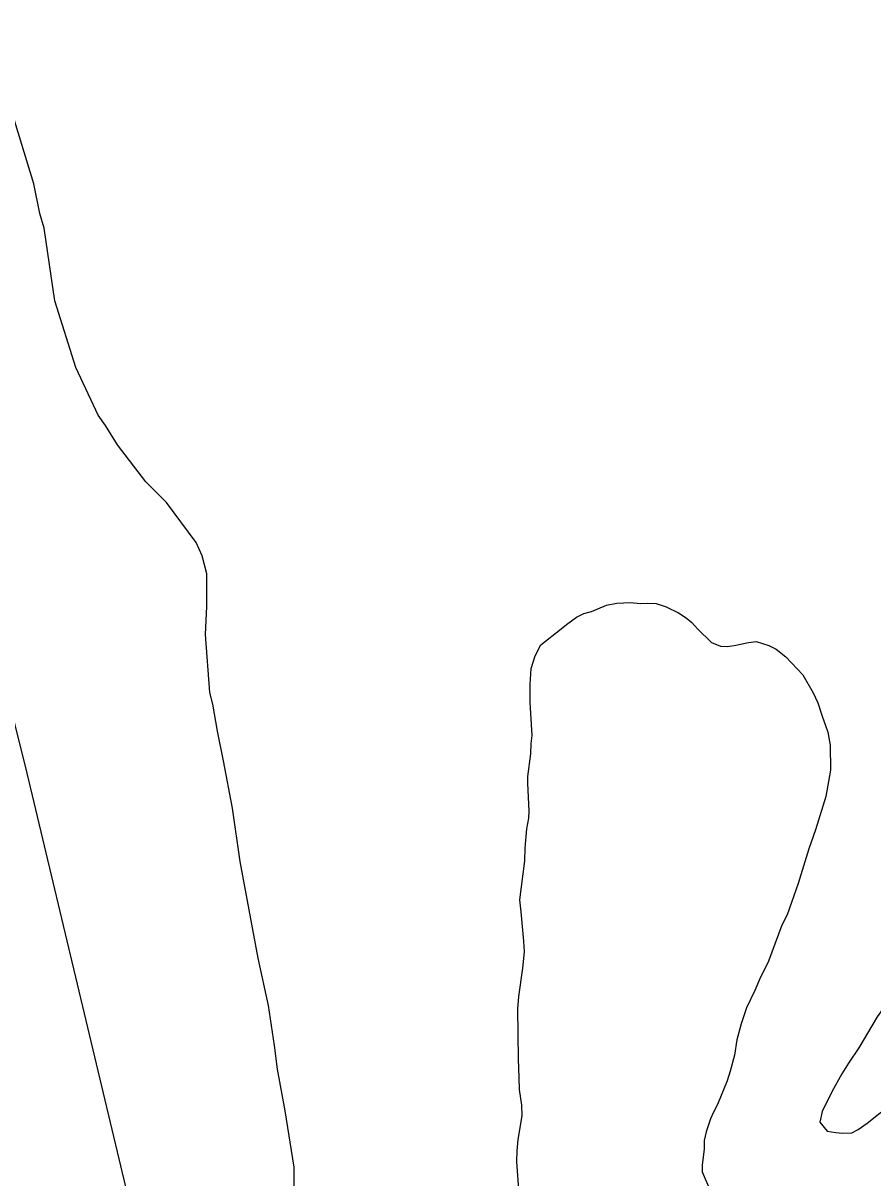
# Model space of a CAD drawing. Extents: x 3161665 to 3199565, y 885729 to 911164.
# Drawn here: x 3174412 to 3174794, y 898243 to 898762 of the extents above; entities that cross this region are included whole.
import ezdxf

# ---------------------------------------------------------------- set-up
doc = ezdxf.new("R2010")
doc.units = 0
for name, color, linetype in [('V-LEVE-TOET', 7, 'Continuous'), ('V-SITE-VEGE', 7, 'Continuous'), ('V-TOPO-SHOR', 7, 'Continuous'), ('V-WETL-SWMP', 7, 'Continuous')]:
    doc.layers.add(name, color=color, linetype=linetype)

msp = doc.modelspace()

# ---------------------------------------------------------------- linework, layer by layer
at = {"layer": 'V-LEVE-TOET'}
msp.add_lwpolyline([(3174329.82, 898762.39), (3174414, 898425.17), (3174493.54, 898091.41), (3174566.85, 897865.68)], dxfattribs=at)
at = {"layer": 'V-SITE-VEGE'}
for points in [[(3174534.22, 898218.57), (3174534.15, 898247.94), (3174530.09, 898273.29), (3174526.72, 898291.97), (3174525.36, 898302.65), (3174522.65, 898320.66), (3174517.93, 898342.01), (3174509.82, 898385.37), (3174506.43, 898409.39), (3174502.38, 898430.74), (3174499.68, 898444.08), (3174497.65, 898456.09), (3174496.3, 898461.43), (3174494.25, 898487.45), (3174494.89, 898500.14), (3174494.85, 898514.82), (3174492.83, 898522.82), (3174490.15, 898528.83), (3174476.76, 898546.82), (3174467.39, 898556.14), (3174454.68, 898572.8), (3174449.32, 898581.46), (3174445.97, 898586.13), (3174435.91, 898607.46), (3174426.5, 898637.47), (3174421.76, 898670.17), (3174419.74, 898676.84), (3174417.04, 898690.18), (3174406.28, 898725.53)], [(3174796.36, 898315.58), (3174788.07, 898301.69), (3174783.47, 898294.75), (3174780.47, 898289.89), (3174775.87, 898281.79), (3174771.5, 898273), (3174770.59, 898268.15), (3174773.83, 898264.22), (3174777.76, 898263.54), (3174780.77, 898263.32), (3174784.93, 898263.33), (3174787.69, 898264.95), (3174791.85, 898267.73), (3174810.07, 898282.33)]]:
    msp.add_lwpolyline(points, dxfattribs=at)
at = {"layer": 'V-TOPO-SHOR'}
msp.add_lwpolyline([(3174804.87, 898333.16), (3174800.51, 898321.36), (3174796.37, 898315.58), (3174788.07, 898301.69), (3174783.47, 898294.75), (3174780.47, 898289.89), (3174775.87, 898281.79), (3174771.5, 898273), (3174770.59, 898268.15), (3174773.83, 898264.22), (3174777.76, 898263.54), (3174780.77, 898263.32), (3174784.93, 898263.33), (3174787.69, 898264.95), (3174791.85, 898267.73), (3174810.07, 898282.33), (3174820.23, 898288.82), (3174827.61, 898293.92), (3174836.38, 898299.03), (3174839.38, 898301.58), (3174843.07, 898304.36)], dxfattribs=at)
at = {"layer": 'V-WETL-SWMP'}
for p, q in [((3174667.88, 898497.84), (3174674.57, 898500.63)), ((3174674.57, 898500.63), (3174679.19, 898501.56)), ((3174679.19, 898501.56), (3174685.2, 898501.81)), ((3174685.2, 898501.81), (3174689.83, 898501.35)), ((3174689.83, 898501.35), (3174693.06, 898501.59)), ((3174693.06, 898501.59), (3174696.99, 898501.37)), ((3174696.99, 898501.37), (3174701.38, 898499.99)), ((3174701.38, 898499.99), (3174706.94, 898497.23)), ((3174656.57, 898492.04), (3174661.18, 898495.28)), ((3174661.18, 898495.28), (3174664.41, 898496.91)), ((3174664.41, 898496.91), (3174667.88, 898497.84)), ((3174706.94, 898497.23), (3174710.41, 898494.93)), ((3174710.41, 898494.93), (3174712.95, 898492.85)), ((3174645.03, 898482.77), (3174654.26, 898489.95)), ((3174654.26, 898489.95), (3174656.57, 898492.04)), ((3174712.95, 898492.85), (3174715.5, 898490.09)), ((3174715.5, 898490.09), (3174721.76, 898483.86)), ((3174738.39, 898483.9), (3174741.86, 898484.37)), ((3174741.86, 898484.37), (3174747.64, 898482.53)), ((3174642.5, 898477.91), (3174645.03, 898482.77)), ((3174721.76, 898483.86), (3174725.92, 898482.25)), ((3174725.92, 898482.25), (3174728.92, 898482.03)), ((3174728.92, 898482.03), (3174731.93, 898482.5)), ((3174731.93, 898482.5), (3174738.39, 898483.9)), ((3174747.64, 898482.53), (3174750.88, 898480.92)), ((3174750.88, 898480.92), (3174755.28, 898477.46)), ((3174640.67, 898472.13), (3174642.5, 898477.91)), ((3174755.28, 898477.46), (3174762.92, 898469.39)), ((3174640.22, 898464.96), (3174640.67, 898472.13)), ((3174762.92, 898469.39), (3174767.56, 898461.31)), ((3174640.24, 898456.87), (3174640.22, 898464.96)), ((3174767.56, 898461.31), (3174769.65, 898456.7)), ((3174641.2, 898442.08), (3174640.24, 898456.87)), ((3174769.65, 898456.7), (3174771.75, 898450.23)), ((3174771.75, 898450.23), (3174773.14, 898446.54)), ((3174773.14, 898446.54), (3174774.07, 898443.53)), ((3174774.07, 898443.53), (3174775.24, 898437.76)), ((3174640.52, 898433.76), (3174640.74, 898438.39)), ((3174640.74, 898438.39), (3174641.2, 898442.08)), ((3174775.24, 898437.76), (3174775.27, 898426.44)), ((3174639.16, 898423.59), (3174640.52, 898433.76)), ((3174639.16, 898420.59), (3174639.16, 898423.59)), ((3174775.27, 898426.44), (3174773.21, 898414.64)), ((3174639.88, 898408.11), (3174639.16, 898420.59)), ((3174773.21, 898414.64), (3174768.62, 898399.61)), ((3174639.66, 898404.87), (3174639.88, 898408.11)), ((3174638.75, 898400.02), (3174639.66, 898404.87)), ((3174638.07, 898391.47), (3174638.75, 898400.02)), ((3174768.62, 898399.61), (3174765.64, 898391.06)), ((3174637.85, 898385.69), (3174638.07, 898391.47)), ((3174765.64, 898391.06), (3174760.82, 898375.56)), ((3174635.58, 898368.12), (3174637.85, 898385.69)), ((3174760.82, 898375.56), (3174755.77, 898361.45)), ((3174636.29, 898362.81), (3174635.58, 898368.12)), ((3174637.47, 898349.64), (3174636.29, 898362.81)), ((3174755.77, 898361.45), (3174753.47, 898356.83)), ((3174753.47, 898356.83), (3174747.49, 898340.64)), ((3174637.71, 898344.78), (3174637.47, 898349.64)), ((3174637.04, 898337.39), (3174637.71, 898344.78)), ((3174747.49, 898340.64), (3174743.35, 898332.31)), ((3174635.22, 898324.67), (3174637.04, 898337.39)), ((3174743.35, 898332.31), (3174741.28, 898327.45)), ((3174634.77, 898319.12), (3174635.22, 898324.67)), ((3174741.28, 898327.45), (3174737.6, 898319.58)), ((3174635.05, 898296.71), (3174634.77, 898319.12)), ((3174737.6, 898319.58), (3174735.08, 898312.41)), ((3174735.08, 898312.41), (3174733.25, 898305.25)), ((3174733.25, 898305.25), (3174732.11, 898298.31)), ((3174732.11, 898298.31), (3174730.27, 898291.14)), ((3174635.3, 898288.16), (3174635.05, 898296.71)), ((3174635.54, 898282.84), (3174635.3, 898288.16)), ((3174730.27, 898291.14), (3174728.9, 898286.75)), ((3174636.48, 898275.91), (3174635.54, 898282.84)), ((3174728.9, 898286.75), (3174724.53, 898276.11)), ((3174636.72, 898271.06), (3174636.48, 898275.91)), ((3174722.69, 898272.64), (3174721.31, 898269.63)), ((3174724.53, 898276.11), (3174722.69, 898272.64)), ((3174634.9, 898260.43), (3174636.72, 898271.06)), ((3174721.31, 898269.63), (3174719.47, 898263.85)), ((3174719.47, 898263.85), (3174718.56, 898259.92)), ((3174634.45, 898255.34), (3174634.9, 898260.43)), ((3174718.56, 898255.99), (3174717.66, 898249.05)), ((3174718.56, 898259.92), (3174718.56, 898255.99)), ((3174634.23, 898250.49), (3174634.45, 898255.34)), ((3174635.18, 898237.78), (3174634.23, 898250.49)), ((3174717.66, 898249.05), (3174717.66, 898245.82)), ((3174717.66, 898245.82), (3174721.84, 898236.12))]:
    msp.add_line(p, q, dxfattribs=at)

doc.saveas('drawing.dxf')
